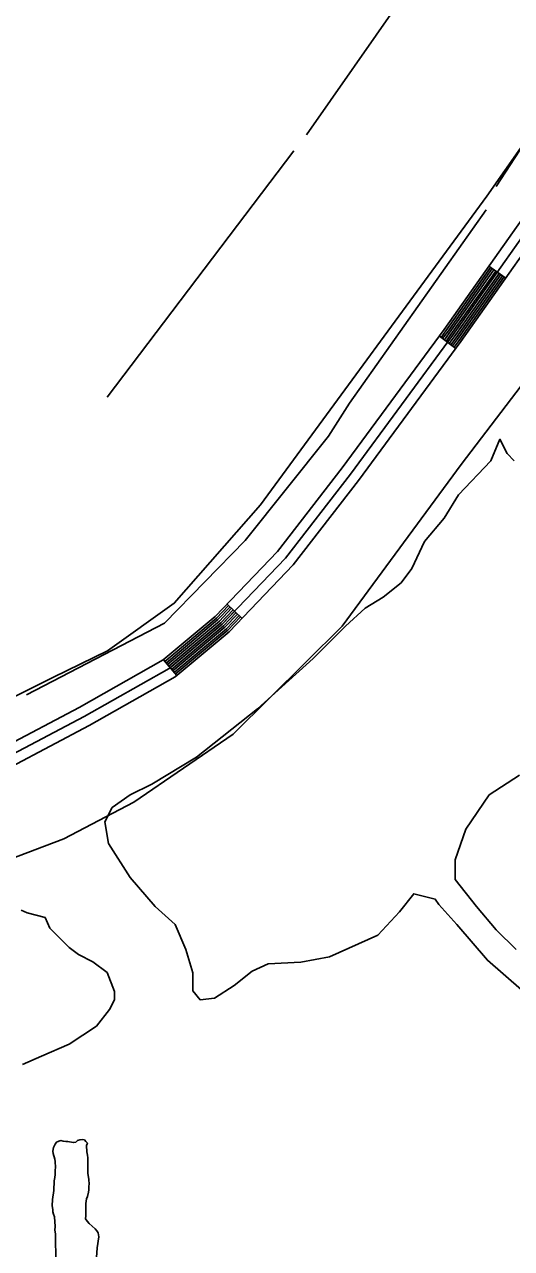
# Model space of a CAD drawing. Extents: x 3192986 to 3230865, y 867483 to 892886.
# Drawn here: x 3198108 to 3198817, y 885086 to 886867 of the extents above; entities that cross this region are included whole.
import ezdxf

# ---------------------------------------------------------------- set-up
doc = ezdxf.new("R2010")
doc.units = 0
for name, color, linetype in [('V-LEVE-TOET', 7, 'Continuous'), ('V-ROAD-CNTR', 7, 'Continuous'), ('V-SITE-VEGE', 7, 'Continuous'), ('V-TOPO-SHOR', 7, 'Continuous')]:
    doc.layers.add(name, color=color, linetype=linetype)

msp = doc.modelspace()

# ---------------------------------------------------------------- linework, layer by layer
at = {"layer": 'V-LEVE-TOET'}
for points in [[(3198150.2, 885917.7), (3198228.8, 885956.1), (3198325.9, 886025.1), (3198451.2, 886168.6), (3198781, 886617.3), (3199128.5, 887113.2), (3199574.5, 887762.1)], [(3198017.7, 885626.4), (3198165.1, 885682.3), (3198266.9, 885735.6), (3198411.5, 885834.8), (3198570.1, 885991.7), (3198743.7, 886227), (3199173.8, 886791.1), (3199621.3, 887393.3)], [(3198150.2, 885917.7), (3197922, 885804.3), (3197814.5, 885749.4), (3197672.7, 885707.1), (3197499.2, 885685)]]:
    msp.add_lwpolyline(points, dxfattribs=at)
at = {"layer": 'V-ROAD-CNTR'}
for p, q in [((3198784, 886515.5), (3198808.5, 886498.2)), ((3198711.8, 886413.8), (3198736, 886396)), ((3198402.8, 886024), (3198424.5, 886003.2)), ((3198310.1, 885942.8), (3198329.4, 885919.8))]:
    msp.add_line(p, q, dxfattribs=at)
for points in [[(3197214.1, 885637.4), (3197246, 885636), (3197492.5, 885645.5), (3197671.7, 885674.1), (3197804.7, 885706.3), (3197945, 885759.7), (3198075.4, 885814.4), (3198187.5, 885873.6), (3198309.9, 885942.7), (3198385.3, 886005.7), (3198476.3, 886100.7), (3198570.3, 886222), (3198718.8, 886423.3), (3199039.8, 886877.2), (3199353.3, 887335.9), (3199406.6, 887408.9), (3199478.7, 887512.8), (3199523.8, 887585.5), (3199610.9, 887707.6), (3199687.8, 887798.8), (3199736.5, 887836.6)], [(3198081.8, 885800.8), (3198194.7, 885860.4), (3198318.5, 885930.3), (3198395.6, 885994.7), (3198487.6, 886090.8), (3198582.3, 886212.9), (3198731, 886414.6), (3199052.1, 886868.7), (3199365.5, 887327.3), (3199418.8, 887400.2), (3199491.3, 887504.6), (3199536.3, 887577.2), (3199622.7, 887698.4), (3199698.2, 887787.9), (3199743.2, 887822.8), (3199788, 887827.6), (3199839.9, 887816.9), (3199976.2, 887749.3), (3200232.2, 887626.5), (3200724, 887388), (3201247.1, 887136.9), (3201774.4, 886882.4)], [(3197214.1, 885607.4), (3197245.9, 885606), (3197495.5, 885615.6), (3197677.6, 885644.6), (3197813.6, 885677.6), (3197956.1, 885731.8), (3198088.2, 885787.2), (3198201.9, 885847.2), (3198327, 885917.9), (3198405.9, 885983.8), (3198499, 886081), (3198594.2, 886203.9), (3198743.1, 886405.8), (3199064.4, 886860.1), (3199384, 887327.2)], [(3198714.2, 886412.1), (3198721.2, 886421.6), (3198786.4, 886513.8)], [(3198716.6, 886410.3), (3198723.7, 886419.8), (3198788.9, 886512.1)], [(3198719.1, 886408.5), (3198726.1, 886418.1), (3198791.3, 886510.3)], [(3198721.5, 886406.7), (3198728.5, 886416.3), (3198793.8, 886508.6)], [(3198723.9, 886404.9), (3198731, 886414.6), (3198796.2, 886506.9)], [(3198726.3, 886403.2), (3198733.4, 886412.8), (3198798.7, 886505.1)], [(3198728.7, 886401.4), (3198735.8, 886411), (3198801.1, 886503.4)], [(3198731.1, 886399.6), (3198738.3, 886409.3), (3198803.6, 886501.7)], [(3198733.5, 886397.8), (3198740.7, 886407.5), (3198806, 886499.9)], [(3198312, 885940.5), (3198387.4, 886003.5), (3198405, 886021.9)], [(3198314, 885938.2), (3198389.4, 886001.3), (3198407.2, 886019.8)], [(3198315.9, 885935.9), (3198391.5, 885999.1), (3198409.3, 886017.8)], [(3198317.8, 885933.6), (3198393.5, 885996.9), (3198411.5, 886015.7)], [(3198319.7, 885931.3), (3198395.6, 885994.7), (3198413.7, 886013.6)], [(3198321.7, 885929), (3198397.6, 885992.5), (3198415.8, 886011.5)], [(3198323.6, 885926.7), (3198399.7, 885990.3), (3198418, 886009.5)], [(3198325.5, 885924.4), (3198401.8, 885988.1), (3198420.2, 886007.4)], [(3198327.4, 885922.1), (3198403.8, 885986), (3198422.3, 886005.3)]]:
    msp.add_lwpolyline(points, dxfattribs=at)
at = {"layer": 'V-SITE-VEGE'}
for p, q in [((3198103, 885578.4), (3198111.7, 885574.9)), ((3198111.7, 885574.9), (3198137.8, 885567.9)), ((3198137.8, 885567.9), (3198144.7, 885552.3)), ((3198144.7, 885552.3), (3198172.6, 885524.4)), ((3198172.6, 885524.4), (3198186.5, 885514)), ((3198186.5, 885514), (3198207.4, 885503.5)), ((3198207.4, 885503.5), (3198228.2, 885487.9)), ((3198228.2, 885487.9), (3198238.7, 885460)), ((3198238.7, 885460), (3198238.7, 885447.9)), ((3198238.7, 885447.9), (3198231.7, 885433.9)), ((3198231.7, 885433.9), (3198212.6, 885409.6)), ((3198212.6, 885409.6), (3198172.6, 885383.5)), ((3198172.6, 885383.5), (3198132.6, 885366)), ((3198132.6, 885366), (3198104.7, 885353.9))]:
    msp.add_line(p, q, dxfattribs=at)
for points in [[(3198881, 885419.3), (3198781.7, 885505.6), (3198737.2, 885557.9), (3198711.1, 885586.7), (3198705.9, 885594.5), (3198674.5, 885602.4), (3198653.6, 885576.2), (3198622.2, 885542.2), (3198551.7, 885510.9), (3198509.9, 885503), (3198462.8, 885500.4), (3198439.3, 885489.9), (3198413.2, 885469), (3198384.4, 885450.7), (3198363.5, 885448.1), (3198353.1, 885461.2), (3198353.1, 885487.3), (3198342.6, 885521.3), (3198327, 885557.9), (3198298.2, 885584.1), (3198261.6, 885625.9), (3198230.3, 885675.6), (3198225, 885706.9), (3198235.5, 885727.9), (3198261.6, 885746.2), (3198293, 885761.9), (3198358.3, 885801.1), (3198447.2, 885871.7), (3198528.2, 885944.9), (3198575.2, 885991.9), (3198604, 886018.1), (3198630.1, 886033.8), (3198656.2, 886054.7), (3198671.9, 886075.6), (3198690.2, 886114.8), (3198718.9, 886148.8), (3198739.8, 886182.8), (3198786.9, 886232.5), (3198799.9, 886263.8), (3198810.4, 886242.9), (3198820.8, 886232.5)], [(3198828.7, 885774.9), (3198784.3, 885746.2), (3198750.3, 885696.5), (3198734.6, 885652), (3198734.6, 885623.3), (3198766, 885584.1), (3198794.7, 885550.1), (3198823.5, 885521.3)], [(3198153.4, 885066), (3198152.7, 885107.6), (3198152.2, 885113), (3198152.3, 885118.1), (3198151.4, 885132.1), (3198149.8, 885136.3), (3198149.2, 885139.4), (3198149, 885142.8), (3198148.1, 885148.2), (3198148.4, 885157.4), (3198150.5, 885170.6), (3198151, 885184.9), (3198151.8, 885189.7), (3198152.3, 885194.1), (3198152.5, 885200.2), (3198152.9, 885204), (3198152.5, 885212.8), (3198151.9, 885216.2), (3198149.5, 885224.5), (3198148.9, 885227.9), (3198150.1, 885233.3), (3198152.3, 885238), (3198154.4, 885241), (3198157.8, 885242.6), (3198160.9, 885243.2), (3198164, 885242.4), (3198168, 885242), (3198171.1, 885241.9), (3198178.9, 885240.3), (3198182.3, 885241.2), (3198184.8, 885243.2), (3198188.6, 885244.4), (3198191.6, 885244.7)], [(3198191.6, 885244.7), (3198195, 885244.2), (3198197.3, 885242.1), (3198199.3, 885239.3), (3198198.2, 885235.9)], [(3198198.2, 885235.9), (3198198.6, 885227.1), (3198199.5, 885222.3), (3198200, 885218.2), (3198200.2, 885214.4), (3198199.8, 885201.1), (3198200, 885195.7), (3198201.4, 885186.8), (3198201.9, 885180), (3198201.5, 885176.9), (3198201.3, 885171.8), (3198200.9, 885168.1), (3198199.3, 885162), (3198198.2, 885158.3), (3198197.3, 885151.8), (3198196.9, 885139.3), (3198197.1, 885133.8), (3198196.6, 885129.4), (3198199.2, 885125.9), (3198201.8, 885122.7), (3198210.5, 885115), (3198213.1, 885112.2), (3198215, 885109.1), (3198216.2, 885103.2), (3198213.7, 885087), (3198212, 885066.2)]]:
    msp.add_lwpolyline(points, dxfattribs=at)
at = {"layer": 'V-TOPO-SHOR'}
msp.add_line((3198228.2, 886324.9), (3198499.7, 886683.5), dxfattribs=at)
for points in [[(3198518.2, 886706.6), (3198654.9, 886901.6), (3198692.1, 886956.2)], [(3198794.6, 886631.5), (3198835.1, 886694.3), (3198845.4, 886725.9)], [(3198110.8, 885891.7), (3198311.5, 885996.2), (3198429.2, 886116.6), (3198550.5, 886268.5), (3198581, 886316.5), (3198780.1, 886597.5)], [(3198153.4, 885066), (3198152.7, 885107.6), (3198152.2, 885113), (3198152.3, 885118.1), (3198151.4, 885132.1), (3198149.8, 885136.3), (3198149.2, 885139.4), (3198149, 885142.8), (3198148.1, 885148.2), (3198148.4, 885157.4), (3198150.5, 885170.6), (3198151, 885184.9), (3198151.8, 885189.7), (3198152.3, 885194.1), (3198152.5, 885200.2), (3198152.9, 885204), (3198152.5, 885212.8), (3198151.9, 885216.2), (3198149.5, 885224.5), (3198148.9, 885227.9), (3198150.1, 885233.3), (3198152.3, 885238), (3198154.4, 885241), (3198157.8, 885242.6), (3198160.9, 885243.2), (3198164, 885242.4), (3198168, 885242), (3198171.1, 885241.9), (3198178.9, 885240.3), (3198182.3, 885241.2), (3198184.8, 885243.2), (3198188.6, 885244.4), (3198191.6, 885244.7), (3198195, 885244.2), (3198197.3, 885242.1)], [(3198198.2, 885235.9), (3198198.6, 885227.1), (3198199.5, 885222.3), (3198200, 885218.2), (3198200.2, 885214.4), (3198199.8, 885201.1), (3198200, 885195.7), (3198201.4, 885186.8), (3198201.9, 885180), (3198201.5, 885176.9), (3198201.3, 885171.8), (3198200.9, 885168.1), (3198199.3, 885162), (3198198.2, 885158.3), (3198197.3, 885151.8), (3198196.9, 885139.2), (3198197.1, 885133.8), (3198196.6, 885129.4), (3198199.2, 885125.9), (3198201.8, 885122.7), (3198210.5, 885115), (3198213.1, 885112.2), (3198215, 885109.1), (3198216.2, 885103.2), (3198213.7, 885087), (3198212, 885066.2)], [(3198197.3, 885242.1), (3198199.3, 885239.3), (3198198.2, 885235.9)]]:
    msp.add_lwpolyline(points, dxfattribs=at)

doc.saveas('drawing.dxf')
